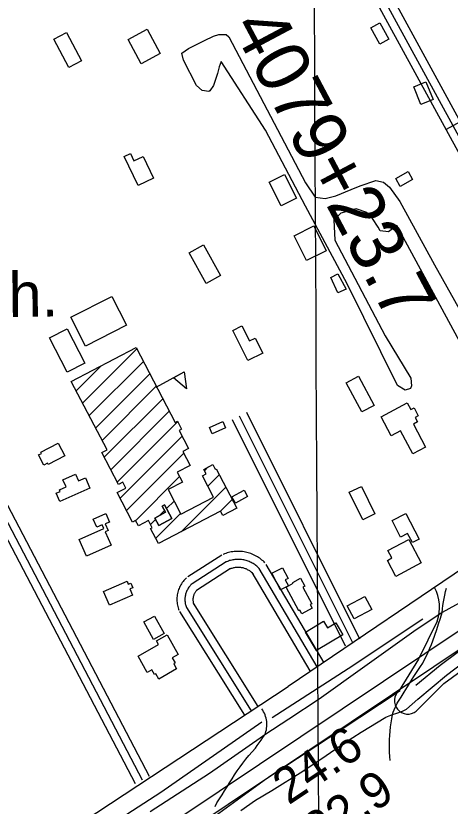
# Model space of a CAD drawing. Extents: x 3445503 to 3483459, y 540493 to 566012.
# Drawn here: x 3475416 to 3476228, y 554379 to 555855 of the extents above; entities that cross this region are included whole.
import ezdxf

# ---------------------------------------------------------------- set-up
doc = ezdxf.new("R2010")
doc.units = 0
for name, color, linetype in [('V-BLDG-IDEN', 7, 'Continuous'), ('V-BLDG-OTLN', 7, 'Continuous'), ('V-FLOD-BASE', 7, 'Continuous'), ('V-GRID-MAJR', 7, 'Continuous'), ('V-LEVE-TOET', 7, 'Continuous'), ('V-RIVR-RANG', 7, 'Continuous'), ('V-ROAD-CNTR', 7, 'Continuous'), ('V-SITE-VEGE', 7, 'Continuous'), ('V-SURV-IDEN', 7, 'Continuous'), ('V-SURV-LINE', 7, 'Continuous'), ('V-TOPO-SHOR', 7, 'Continuous')]:
    doc.layers.add(name, color=color, linetype=linetype)

msp = doc.modelspace()

# ---------------------------------------------------------------- linework, layer by layer
at = {"layer": 'V-BLDG-OTLN'}
for p, q in [((3475541.2345456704, 555131.6677046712), (3475642.4737888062, 555232.9069478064)), ((3475553.3483582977, 555108.4261782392), (3475654.5876704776, 555209.6654904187)), ((3475529.120733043, 555154.9092311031), (3475575.1738862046, 555200.9623842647)), ((3475565.462170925, 555085.1846518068), (3475666.701552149, 555186.424033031)), ((3475678.2623420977, 555161.5227218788), (3475731.052236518, 555190.0396648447)), ((3475577.5759835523, 555061.9431253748), (3475678.8154338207, 555163.1825756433)), ((3475581.6359580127, 555030.6477607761), (3475690.9293154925, 555139.9411182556)), ((3475593.7500136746, 555007.4064773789), (3475703.0431971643, 555116.6996608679)), ((3475605.864069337, 554984.1651939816), (3475718.7933504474, 555097.0944750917)), ((3475611.2495177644, 554954.1953033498), (3475727.0215373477, 555069.9673229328)), ((3475623.364028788, 554930.9544753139), (3475730.3635073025, 555037.9539538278)), ((3475768.6035808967, 555005.483349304), (3475775.3030906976, 555012.1828591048)), ((3475775.0433685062, 554976.5677978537), (3475796.50683122, 554998.0312605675)), ((3475639.7764737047, 554912.0115811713), (3475722.188699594, 554994.4238070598)), ((3475725.273227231, 554891.4423175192), (3475808.620701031, 554974.7897913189)), ((3475798.8525200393, 554929.6662712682), (3475820.734570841, 554951.5483220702)), ((3475697.823748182, 554934.7035165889), (3475711.976175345, 554948.8559437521)), ((3475677.7001531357, 554879.2245824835), (3475724.0903220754, 554925.6147514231)), ((3475685.3905514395, 554922.2703198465), (3475694.063744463, 554930.9435128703)), ((3475668.1000944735, 554904.9798628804), (3475677.4895627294, 554914.3693311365))]:
    msp.add_line(p, q, dxfattribs=at)
for points in [[(3476095.975, 555842.061), (3476113.059, 555811.3), (3476096.29, 555801.986), (3476079.247, 555832.77)], [(3475510.785, 555823.535), (3475538.9760000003, 555770.783), (3475515.58, 555758.28), (3475487.389, 555811.032)], [(3475686.221, 555784.551), (3475650.434, 555765.4130000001), (3475626.254, 555810.629), (3475662.038, 555829.767)], [(3476172.969, 555689.397), (3476159.602, 555722.491), (3476182.281, 555731.65), (3476195.651, 555698.556)], [(3475673.394, 555551.469), (3475644.735, 555537.901), (3475618.975, 555592.316), (3475630.54, 555597.79), (3475637.059, 555584.022), (3475654.153, 555592.113)], [(3475918.0870000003, 555558.6730000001), (3475940.568, 555514.678), (3475911.97, 555500.066), (3475889.489, 555544.061)], [(3476157.546, 555549.0210000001), (3476134.475, 555536.34), (3476126.222, 555551.354), (3476149.29, 555564.037)], [(3475995.969, 555416.301), (3475959.133, 555397.965), (3475936.1180000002, 555444.198), (3475972.953, 555462.534)], [(3475766.988, 555427.104), (3475798.56, 555369.833), (3475771.786, 555355.076), (3475740.217, 555412.344)], [(3476033.451, 555344.471), (3476017.563, 555337.518), (3476004.845, 555366.577), (3476018.091, 555373.03)], [(3475623.057, 555277.024), (3475546.437, 555238.323), (3475519.196, 555292.2490000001), (3475595.818, 555330.95)], [(3475877.469, 555225.079), (3475849.907, 555211.128), (3475821.491, 555267.274), (3475838.842, 555276.058), (3475853.125, 555247.84), (3475863.332, 555253.009)], [(3475512.36, 555189.308), (3475479.457, 555253.626), (3475512.157, 555270.358), (3475545.061, 555206.039)], [(3475520.083, 555172.2490000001), (3475641.19, 555235.37), (3475713.949, 555095.776), (3475718.299, 555098.0430000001), (3475726.014, 555083.24), (3475721.367, 555080.816), (3475739.102, 555046.79), (3475728.608, 555041.322), (3475742.164, 555015.314), (3475717.895, 555002.666), (3475727.435, 554984.353), (3475700.731, 554970.43), (3475724.65, 554924.541), (3475785.602, 554956.31), (3475764.963, 554995.908), (3475771.752, 554999.444), (3475767.289, 555008.005), (3475784.273, 555016.859), (3475788.832, 555008.116), (3475790.735, 555009.105), (3475828.995, 554935.7), (3475802.8200000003, 554922.057), (3475798.8000000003, 554929.767), (3475682.856, 554869.333), (3475668.178, 554897.493), (3475671.185, 554899.062), (3475664.316, 554912.2390000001), (3475645.302, 554902.328), (3475640.153, 554912.208), (3475634.636, 554909.33), (3475605.79, 554964.669), (3475621.84, 554973.036), (3475616.134, 554983.986), (3475608.131, 554979.816), (3475577.147, 555039.26), (3475586.776, 555044.292)], [(3475731.052236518, 555190.0396648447), (3475735.148228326, 555158.1547286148), (3475710.72627717, 555179.0596868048)], [(3476062.717, 555115.183), (3476033.492, 555169.7930000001), (3476056.508, 555182.11), (3476085.733, 555127.502)], [(3476098.741, 555106.113), (3476147.515, 555131.971), (3476154.107, 555119.537), (3476160.284, 555122.812), (3476168.054, 555108.152), (3476162.143, 555105.0210000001), (3476166.674, 555096.481), (3476159.008, 555092.415), (3476181.696, 555049.627), (3476157.7830000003, 555036.947), (3476135.1240000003, 555079.691), (3476117.659, 555070.43)], [(3475808.276, 555085.544), (3475783.2800000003, 555074.35), (3475777.924, 555086.308), (3475802.92, 555097.503)], [(3475507.986, 555033.357), (3475477.014, 555017.0920000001), (3475475.7830000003, 555019.435), (3475468.906, 555015.824), (3475458.887, 555034.899), (3475464.507, 555037.853), (3475463.427, 555039.909), (3475495.6550000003, 555056.836)], [(3475554.752, 554972.845), (3475498.811, 554948.148), (3475492.091, 554963.367), (3475499.4390000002, 554966.611), (3475498.0670000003, 554969.718), (3475510.257, 554975.1), (3475504.301, 554988.586), (3475527.9930000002, 554999.045), (3475533.6180000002, 554986.3), (3475546.332, 554991.914)], [(3475849.207, 554957.166), (3475826.566, 554944.763), (3475820.023, 554956.703), (3475842.662, 554969.107)], [(3476062.072, 554976.261), (3476087.115, 554924.858), (3476064.327, 554913.758), (3476039.286, 554965.161)], [(3475683.569, 554903.193), (3475707.795, 554916.3690000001), (3475693.9790000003, 554941.773), (3475689.498, 554939.338), (3475695.724, 554927.8910000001), (3475675.977, 554917.15)], [(3475683.569, 554903.193), (3475675.977, 554917.15), (3475695.724, 554927.8910000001), (3475689.498, 554939.338), (3475693.9790000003, 554941.773), (3475707.795, 554916.3690000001)], [(3475594.723, 554866.2), (3475548.303, 554845.746), (3475534.4990000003, 554877.076), (3475580.698, 554897.432), (3475577.755, 554904.1140000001), (3475567.978, 554899.807), (3475561.199, 554915.196), (3475584.437, 554925.434), (3475591.397, 554909.642), (3475583.549, 554906.185), (3475588.941, 554893.942), (3475583.5470000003, 554891.564)], [(3476135.1750000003, 554881.656), (3476119.148, 554912.4), (3476144.555, 554925.645), (3476169.59, 554877.621), (3476157.148, 554871.135), (3476148.143, 554888.416)], [(3476173.694, 554833.54), (3476126.242, 554808.194), (3476110.296, 554838.05), (3476118.863, 554842.623), (3476111.511, 554856.379), (3476150.398, 554877.152)], [(3475910.895, 554782.742), (3475894.607, 554814.0210000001), (3475914.358, 554824.304), (3475924.897, 554804.067), (3475919.771, 554801.401), (3475925.52, 554790.358)], [(3475948.029, 554804.504), (3475956.0470000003, 554789.658), (3475952.715, 554787.857), (3475969.353, 554757.051), (3475966.473, 554755.497), (3475970.166, 554748.659), (3475950.755, 554738.175), (3475946.944, 554745.228), (3475944.75, 554744.042), (3475921.077, 554787.87), (3475934.68, 554795.218), (3475933.812, 554796.826)], [(3475634.437, 554772.981), (3475591.198, 554754.469), (3475580.188, 554780.1900000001), (3475624.1240000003, 554798.9990000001), (3475626.503, 554793.442), (3475631.369, 554795.525), (3475635.021, 554786.9890000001), (3475629.4590000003, 554784.607)], [(3476081.094, 554746.449), (3476048.488, 554729.121), (3476035.571, 554753.424), (3476068.177, 554770.75)], [(3475675.5, 554733.852), (3475693.332, 554701.282), (3475673.554, 554690.457), (3475655.722, 554723.026)], [(3476027.35, 554699.283), (3475978.27, 554669.471), (3475957.309, 554703.986), (3475991.305, 554724.634), (3475998.762, 554712.358), (3476013.846, 554721.519)], [(3475716.74, 554635.484), (3475683.37, 554616.477), (3475677.869, 554626.135), (3475675.694, 554624.8960000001), (3475670.619, 554633.803), (3475662.028, 554628.908), (3475644.935, 554658.917), (3475683.196, 554680.708), (3475679.223, 554687.684), (3475699.052, 554698.978), (3475719.788, 554662.573), (3475708.372, 554656.071), (3475713.816, 554646.517), (3475711.2800000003, 554645.073)]]:
    msp.add_lwpolyline(points, close=True, dxfattribs=at)
at = {"layer": 'V-FLOD-BASE'}
for points in [[(3476163.4620000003, 554605.034), (3476208.8710000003, 554642.478), (3476243.49, 554667.789), (3476288.431, 554698.13)], [(3475788.918, 554360.888), (3475884.816, 554430.59), (3476020.4050000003, 554519.627), (3476134.5300000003, 554595.0650000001)]]:
    msp.add_lwpolyline(points, dxfattribs=at)
at = {"layer": 'V-GRID-MAJR'}
msp.add_spline([(3476027.051, 546019.532), (3475994.444, 552078.558), (3475961.826, 558139.517), (3475929.208, 564200.492), (3475929.198, 564202.409)], degree=3, dxfattribs=at)
at = {"layer": 'V-LEVE-TOET'}
for points in [[(3476269.6410000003, 554771.6680000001), (3476212.561, 554740.901), (3476159.798, 554704.93), (3476063.829, 554636.459), (3475982.661, 554578.951), (3475926.308, 554541.43), (3475881.551, 554512.123), (3475872.759, 554506.259), (3475778.006, 554440.158), (3475667.318, 554368.269)], [(3475836.507, 554370.899), (3475864.092, 554390.062), (3475894.845, 554408.4), (3475952.768, 554444.318), (3475996.335, 554473.637), (3476030.3200000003, 554497.498), (3476061.48, 554517.022), (3476107.417, 554545.126), (3476120.17, 554550.154), (3476128.136, 554552.849), (3476138.8880000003, 554556.311), (3476146.075, 554560.206), (3476167.304, 554579.039), (3476220.557, 554623.737), (3476252.1550000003, 554647.225)]]:
    msp.add_lwpolyline(points, dxfattribs=at)
at = {"layer": 'V-ROAD-CNTR'}
msp.add_line((3476246.4544690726, 555657.133659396), (3476220.122521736, 555642.7586881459), dxfattribs=at)
for points in [[(3476543.840874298, 555081.0778115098), (3476036.1238897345, 556011.111951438), (3475850.355261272, 556352.3412689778)], [(3475870.524220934, 556346.66528033), (3476049.293863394, 556018.291937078), (3476557.0068479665, 555088.2647971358)], [(3475844.534272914, 556331.6623103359), (3476022.953916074, 556003.9319657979), (3476530.67490063, 555073.8908258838)], [(3474686.40858917, 556300.614372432), (3475114.9087321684, 555454.869063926), (3475652.312657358, 554428.10411746)], [(3474699.789562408, 556307.3933588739), (3475128.244705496, 555461.73705019), (3475665.602630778, 554435.0601035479)], [(3475108.4537450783, 555434.854103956), (3475639.022683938, 554421.1481313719)], [(3476059.22584353, 554690.972591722), (3475847.7442664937, 555114.1517453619)], [(3476032.389897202, 554677.562618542), (3475820.908320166, 555100.741772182)], [(3476045.807870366, 554684.2676051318), (3475834.32629333, 555107.4467587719)], [(3476164.28563341, 554556.384860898), (3476215.54553089, 554607.824758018), (3476280.6214007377, 554655.4186628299), (3476479.8030023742, 554796.819380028), (3476569.763822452, 554889.2831950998)], [(3475801.415359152, 554847.8782779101), (3475737.4564870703, 554807.1063594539)], [(3475881.747198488, 554833.401306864), (3475880.087201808, 554835.094303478), (3475878.150205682, 554836.921299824), (3475876.1482096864, 554838.6702963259), (3475874.0812138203, 554840.341292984), (3475871.9472180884, 554841.9352897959), (3475869.7572224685, 554843.4432867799), (3475867.510226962, 554844.8662839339), (3475865.2092315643, 554846.2022812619), (3475862.859236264, 554847.4502787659), (3475860.4622410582, 554848.6052764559), (3475858.0252459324, 554849.6672743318), (3475855.548250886, 554850.636272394), (3475853.03625591, 554851.509270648), (3475850.489261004, 554852.286269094), (3475847.9182661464, 554852.9622677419), (3475845.323271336, 554853.541266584), (3475842.7042765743, 554854.0192656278), (3475840.0712818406, 554854.396264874), (3475837.4262871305, 554854.6722643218), (3475834.7742924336, 554854.8472639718), (3475832.114297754, 554854.9192638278), (3475829.454303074, 554854.890263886), (3475826.7963083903, 554854.7582641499), (3475824.1453136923, 554854.525264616), (3475821.508318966, 554854.1892652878), (3475818.883324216, 554853.7542661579), (3475816.2773294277, 554853.2162672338), (3475813.695334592, 554852.5812685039), (3475811.1383397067, 554851.846269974), (3475808.6143447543, 554851.0152716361), (3475806.1213497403, 554850.0872734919), (3475803.7713544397, 554849.1072754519), (3475803.392355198, 554848.9392757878)], [(3476296.847368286, 554853.84826597), (3475925.200111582, 554602.795768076)], [(3475809.4783430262, 554835.2293032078), (3475745.5194709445, 554794.4573847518)], [(3475871.040219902, 554822.8963278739), (3475869.5812228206, 554824.3833249), (3475868.065225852, 554825.814322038), (3475866.495228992, 554827.1853192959), (3475864.874232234, 554828.496316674), (3475863.2042355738, 554829.7433141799), (3475861.487239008, 554830.925311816), (3475859.727242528, 554832.0403095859), (3475857.924246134, 554833.087307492), (3475856.083249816, 554834.064305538), (3475854.20625357, 554834.9693037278), (3475852.295257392, 554835.8023020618), (3475850.3542612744, 554836.5613005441), (3475848.385265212, 554837.245299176), (3475846.3922691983, 554837.8532979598), (3475844.37627323, 554838.3832969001), (3475842.342277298, 554838.837295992), (3475840.292281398, 554839.2112952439), (3475838.2282855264, 554839.507294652), (3475836.155289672, 554839.7232942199), (3475834.07629383, 554839.860293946), (3475831.9922979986, 554839.9172938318), (3475829.908302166, 554839.8942938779), (3475827.8263063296, 554839.7912940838), (3475825.750310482, 554839.6082944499), (3475823.682314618, 554839.345294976), (3475821.6263187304, 554839.0042956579), (3475819.585322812, 554838.5832965), (3475817.5613268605, 554838.0852974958), (3475815.558330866, 554837.5092986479), (3475813.578334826, 554836.8572999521), (3475811.625338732, 554836.1303014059), (3475809.70134258, 554835.32830301), (3475809.4783430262, 554835.2293032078)], [(3475817.5413269, 554822.580328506), (3475753.582454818, 554781.8084100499)], [(3475860.333241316, 554812.3913488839), (3475859.075243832, 554813.6723463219), (3475857.9802460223, 554814.7073442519), (3475856.842248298, 554815.7003422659), (3475855.667250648, 554816.651340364), (3475854.4612530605, 554817.5513385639), (3475853.217255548, 554818.4073368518), (3475851.944258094, 554819.214335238), (3475850.639260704, 554819.9723337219), (3475849.3072633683, 554820.6783323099), (3475847.950266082, 554821.3333309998), (3475846.5652688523, 554821.9373297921), (3475845.160271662, 554822.4863286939), (3475843.7342745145, 554822.9813277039), (3475842.2952773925, 554823.4203268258), (3475840.834280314, 554823.8043260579), (3475839.3612832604, 554824.1333253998), (3475837.880286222, 554824.4033248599), (3475836.385289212, 554824.61832443), (3475834.8842922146, 554824.7743241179), (3475833.378295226, 554824.8733239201), (3475831.870298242, 554824.9153238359), (3475830.3623012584, 554824.8983238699), (3475828.8563042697, 554824.824324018), (3475827.355307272, 554824.6913242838), (3475825.8563102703, 554824.5013246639), (3475824.369313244, 554824.2543251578), (3475822.893316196, 554823.9503257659), (3475821.427319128, 554823.5893264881), (3475819.9783220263, 554823.1723273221), (3475818.542324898, 554822.6993282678), (3475817.129327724, 554822.1733293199), (3475815.63133072, 554821.5493305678), (3475815.5643308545, 554821.519330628)], [(3475979.160003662, 554639.246695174), (3475871.040219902, 554822.8963278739)], [(3475992.08597781, 554646.8566799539), (3475883.96619405, 554830.506312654)], [(3475735.2354915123, 554805.3773629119), (3475733.688494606, 554803.9203658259), (3475731.9754980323, 554802.156369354), (3475730.340501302, 554800.316373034), (3475728.790504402, 554798.4053768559), (3475727.3275073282, 554796.4283808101), (3475725.9505100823, 554794.3833848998), (3475724.67151264, 554792.284389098), (3475723.4835150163, 554790.1273934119), (3475722.394517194, 554787.9173978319), (3475721.4055191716, 554785.6654023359), (3475720.518520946, 554783.371406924), (3475719.733522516, 554781.037411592), (3475719.0545238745, 554778.669416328), (3475718.48152502, 554776.2784211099), (3475718.01652595, 554773.8614259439), (3475717.6585266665, 554771.42843081), (3475717.4105271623, 554768.9794357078), (3475717.2715274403, 554766.521440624), (3475717.2425274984, 554764.0604455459), (3475717.323527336, 554761.59845047), (3475717.5145269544, 554759.14345538), (3475717.815526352, 554756.7004602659), (3475718.224525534, 554754.275465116), (3475718.7415245, 554751.8694699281), (3475719.365523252, 554749.48847469), (3475720.093521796, 554747.1434793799), (3475720.7955203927, 554745.1874832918)], [(3475966.2340295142, 554631.6367103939), (3475858.114245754, 554815.2863430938)], [(3475745.5194709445, 554794.4573847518), (3475744.215473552, 554793.229387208), (3475742.967476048, 554791.944389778), (3475741.777478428, 554790.6053924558), (3475740.649480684, 554789.214395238), (3475739.583482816, 554787.774398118), (3475738.5834848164, 554786.28840109), (3475737.65148668, 554784.7594041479), (3475736.7874884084, 554783.1904072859), (3475735.995489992, 554781.5834104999), (3475735.2754914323, 554779.94341378), (3475734.6294927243, 554778.2724171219), (3475734.058493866, 554776.5754205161), (3475733.564494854, 554774.8534239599), (3475733.147495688, 554773.111427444), (3475732.8084963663, 554771.3524309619), (3475732.548496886, 554769.580434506), (3475732.367497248, 554767.7984380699), (3475732.26649745, 554766.0104416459), (3475732.2454974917, 554764.2194452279), (3475732.304497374, 554762.4284488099), (3475732.443497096, 554760.64345238), (3475732.6624966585, 554758.865455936), (3475732.9604960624, 554757.0984594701), (3475733.33649531, 554755.3474629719), (3475733.790494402, 554753.6154664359), (3475734.32149334, 554751.9044698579), (3475734.912492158, 554750.2594731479)], [(3475755.8034503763, 554783.5374065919), (3475754.742452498, 554782.5384085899), (3475753.9594540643, 554781.732410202), (3475753.2144555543, 554780.8944118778), (3475752.5084569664, 554780.02341362), (3475751.8394583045, 554779.120415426), (3475751.21645955, 554778.19341728), (3475750.63146072, 554777.2344191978), (3475750.0914618, 554776.25342116), (3475749.59646279, 554775.2494231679), (3475749.1454636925, 554774.2214252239), (3475748.7404645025, 554773.17342732), (3475748.383465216, 554772.1134294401), (3475748.074465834, 554771.037431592), (3475747.813466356, 554769.9444337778), (3475747.600466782, 554768.8434359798), (3475747.438467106, 554767.7324382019), (3475747.324467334, 554766.6174404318), (3475747.26146746, 554765.4994426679), (3475747.2484674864, 554764.3784449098), (3475747.285467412, 554763.25844715), (3475747.3724672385, 554762.14344938), (3475747.509466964, 554761.0304516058), (3475747.69646659, 554759.9214538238), (3475747.93146612, 554758.8254560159), (3475748.215465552, 554757.7424581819), (3475748.5494648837, 554756.665460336), (3475749.0294639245, 554755.3314630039)], [(3476115.332, 554464.11), (3476114.722, 554471.951), (3476114.325, 554479.805), (3476114.134, 554487.6680000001), (3476114.157, 554495.532), (3476114.3880000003, 554503.392), (3476114.829, 554511.242), (3476115.48, 554519.078), (3476116.342, 554526.893), (3476117.409, 554534.682), (3476118.687, 554542.435), (3476120.17, 554550.154), (3476121.4760000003, 554554.5210000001), (3476122.9960000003, 554558.811), (3476124.72, 554563.018), (3476126.6520000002, 554567.1240000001), (3476128.779, 554571.1240000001), (3476131.102, 554575.005), (3476133.611, 554578.757), (3476136.3000000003, 554582.371), (3476141.9790000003, 554592.091), (3476147.799, 554601.756), (3476153.7630000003, 554611.359), (3476159.866, 554620.892), (3476166.102, 554630.354), (3476172.469, 554639.738), (3476176.324, 554646.386), (3476179.994, 554653.132), (3476183.475, 554659.968), (3476186.771, 554666.886), (3476189.869, 554673.882), (3476192.775, 554680.948), (3476195.481, 554688.075), (3476199.159, 554698.479), (3476202.708, 554708.966), (3476206.126, 554719.5380000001), (3476209.411, 554730.186), (3476212.561, 554740.901), (3476213.208, 554747.393), (3476214.025, 554753.881), (3476215.019, 554760.355), (3476216.18, 554766.806), (3476217.511, 554773.229), (3476219.012, 554779.6140000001), (3476220.681, 554785.961)], [(3475734.912492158, 554750.2594731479), (3475855.93125012, 554557.1858592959)], [(3475747.622466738, 554758.225457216), (3475868.6412247, 554565.151843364)], [(3475722.2025175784, 554742.2934890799), (3475843.2212755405, 554549.2198752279)], [(3476203.271555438, 554724.705524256), (3476168.6416246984, 554653.7976660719), (3476132.2626974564, 554594.8597839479)], [(3472901.823158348, 552529.5939144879), (3473048.72686454, 552629.4027148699), (3473418.920124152, 552886.9971996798), (3474107.3677472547, 553372.7722281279), (3474770.580420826, 553834.3563049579), (3475389.134183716, 554249.826474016), (3475925.200111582, 554602.795768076)], [(3475788.9080000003, 554378.1900000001), (3475792.043, 554385.587), (3475796.85, 554392.966), (3475801.626, 554400.357), (3475806.369, 554407.761), (3475811.077, 554415.166), (3475815.747, 554422.574), (3475820.375, 554429.98), (3475824.963, 554437.377), (3475830.025, 554444.86), (3475835.254, 554452.246), (3475840.648, 554459.526), (3475846.201, 554466.7), (3475851.91, 554473.762), (3475857.776, 554480.705), (3475863.789, 554487.528), (3475867.324, 554492.495), (3475870.873, 554497.443), (3475874.428, 554502.366), (3475877.99, 554507.263), (3475881.551, 554512.123), (3475882.663, 554515.121), (3475883.5870000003, 554518.187), (3475884.316, 554521.306), (3475884.846, 554524.464), (3475885.178, 554527.651), (3475885.309, 554530.854), (3475885.24, 554534.059), (3475884.967, 554537.252), (3475884.4960000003, 554540.424), (3475883.828, 554543.56), (3475882.964, 554546.648), (3475881.907, 554549.677), (3475880.664, 554552.634), (3475879.239, 554555.506), (3475877.633, 554558.285), (3475875.86, 554560.955)]]:
    msp.add_lwpolyline(points, dxfattribs=at)
for centre, radius, start, end in [((3476130.932527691, 554750.7101126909), 76.87114904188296, 340.22738605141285, 28.509630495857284), ((3476148.644719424, 554575.9307369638), 25.033566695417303, 130.87432866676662, 308.6673286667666)]:
    msp.add_arc(centre, radius, start, end, dxfattribs=at)
at = {"layer": 'V-SITE-VEGE'}
msp.add_lwpolyline([(3476245.356, 555247.281), (3476128.0670000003, 555463.208), (3476112.66, 555451.551), (3476096.693, 555453.105), (3476093.292, 555460.091), (3476082.339, 555476.184), (3476072.031, 555487.409), (3476051.955, 555494.5650000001), (3476023.383, 555486.52), (3476010.053, 555474.148), (3476012.4390000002, 555435.908), (3476106.483, 555257.052), (3476154.308, 555178.04), (3476155.555, 555164.13), (3476153.421, 555159.289), (3476143.656, 555155.914), (3476129.1520000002, 555164.403), (3476035.223, 555354.375), (3475957.507, 555499.705), (3475882.534, 555641.54), (3475799.776, 555769.552), (3475796.201, 555759.863), (3475793.295, 555747.384), (3475785.416, 555724.535), (3475779.063, 555714.872), (3475776.964, 555713.504), (3475764.4790000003, 555715.718), (3475754.149, 555724.858), (3475729.6240000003, 555772.362), (3475726.2800000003, 555784.904), (3475738.879, 555793.806), (3475768.913, 555808.783), (3475785.674, 555816.951), (3475795.437, 555820.324), (3475809.332, 555820.18), (3475814.153, 555815.962), (3475957.255, 555542.791), (3475975.7430000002, 555516.196), (3475994.482, 555513.9180000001), (3476013.985, 555518.582), (3476042.602, 555530.794), (3476059.348, 555537.571), (3476088.637, 555547.6900000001), (3476103.1920000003, 555544.0650000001), (3476114.214, 555534.919), (3476133.396, 555508.3150000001), (3476198.19, 555390.215), (3476273.247, 555256.7220000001)], dxfattribs=at)
at = {"layer": 'V-SURV-LINE'}
for points in [[(3474873.281112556, 553789.842488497), (3476410.25577417, 554818.1949263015)], [(3476426.9260929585, 554793.2529799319), (3474889.952187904, 553764.9010483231)]]:
    msp.add_lwpolyline(points, dxfattribs=at)
at = {"layer": 'V-TOPO-SHOR'}
for points in [[(3476176.74, 554728.326), (3476037.254, 554635.302), (3475895.0130000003, 554544.289)], [(3475875.872, 554535.755), (3475687.173, 554404.736), (3475505.757, 554287.138), (3475313.954, 554162.9), (3475124.539, 554039.43), (3474927.083, 553906.12), (3474730.413, 553772.008), (3474572.852, 553658.134), (3474410.1350000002, 553544.707), (3474244.153, 553422.585), (3474081.877, 553313.5210000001)]]:
    msp.add_lwpolyline(points, dxfattribs=at)

# ---------------------------------------------------------------- texts
at = {"layer": 'V-BLDG-IDEN'}
msp.add_text('Sch.', height=82.99983200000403, rotation=0.6418443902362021, dxfattribs=at).set_placement((3475273.730529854, 555291.1204860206))
at = {"layer": 'V-RIVR-RANG'}
for s, p in [('24.6', (3475925.779661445, 554380.1691634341)), ('22.9', (3475983.015944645, 554298.1489381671))]:
    msp.add_text(s, height=67, rotation=33.85832571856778, dxfattribs=at).set_placement(p)
at = {"layer": 'V-SURV-IDEN'}
msp.add_text('4079+23.7', height=99.99999999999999, rotation=297.98846759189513, dxfattribs=at).set_placement((3475818.3105037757, 555835.1124866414))

doc.saveas('drawing.dxf')
